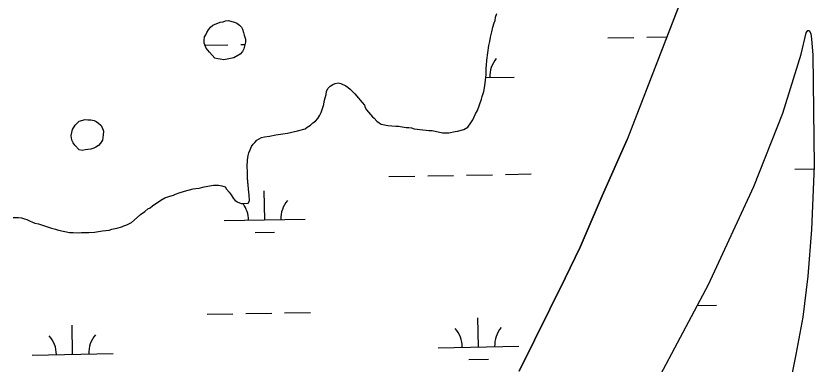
# Model space of a CAD drawing. Extents: x 3957609 to 3995875, y 234277 to 260273.
# Drawn here: x 3978041 to 3979028, y 257309 to 257739 of the extents above; entities that cross this region are included whole.
import ezdxf

# ---------------------------------------------------------------- set-up
doc = ezdxf.new("R2010")
doc.units = 0
doc.layers.add('V-TOPO-SHOR', color=7, linetype='Continuous')
doc.layers.add('V-WETL-SWMP', color=7, linetype='Continuous')

msp = doc.modelspace()

# ---------------------------------------------------------------- linework, layer by layer
at = {"layer": 'V-TOPO-SHOR'}
for points in [[(3978948.427, 258209.457), (3978948.239, 258203.671), (3978945.446, 258154.372), (3978942.832, 258112.138), (3978937.548, 258053.938), (3978924.357, 257975.643), (3978904.193, 257880.782), (3978893.121, 257836.121), (3978796.759, 257586.423)], [(3978583.939, 257596.267), (3978587.095, 257596.671), (3978594.984, 257598.661), (3978599.71, 257601.832), (3978603.647, 257606.972), (3978606.004, 257610.925), (3978609.143, 257618.035), (3978611.503, 257622.383), (3978616.598, 257636.209), (3978617.381, 257639.763), (3978619.338, 257645.688), (3978620.899, 257652.794), (3978622.445, 257666.614), (3978622.427, 257674.9), (3978622.814, 257678.058), (3978623.193, 257684.374), (3978625.91, 257702.536), (3978627.082, 257707.67), (3978627.858, 257712.803), (3978629.423, 257719.516), (3978630.592, 257725.439), (3978632.159, 257730.573), (3978633.334, 257733.34), (3978634.115, 257737.682), (3978635.681, 257742.027)], [(3978274.232, 257713.132), (3978275.803, 257715.897), (3978276.98, 257718.664), (3978278.946, 257721.826), (3978281.701, 257725.385), (3978284.458, 257727.759), (3978293.526, 257731.333), (3978297.077, 257731.736), (3978300.231, 257732.928), (3978303.387, 257733.33), (3978311.286, 257731.376), (3978314.051, 257730.198), (3978317.611, 257727.839), (3978319.984, 257725.478), (3978321.174, 257722.717), (3978322.368, 257718.772), (3978323.167, 257715.223), (3978324.756, 257710.49), (3978324.766, 257706.544), (3978322.811, 257698.647), (3978321.242, 257695.089), (3978318.092, 257691.925), (3978310.602, 257687.565), (3978297.981, 257684.774), (3978293.637, 257685.552), (3978290.479, 257685.939), (3978286.923, 257687.114), (3978280.198, 257694.203), (3978278.217, 257696.959), (3978276.239, 257699.323), (3978273.855, 257705.632), (3978273.847, 257709.184), (3978274.232, 257713.132)], [(3978817.19, 257256.789), (3978897.469, 257407.343), (3978953.523, 257528.186), (3978989.189, 257619.15), (3979011.731, 257691.727), (3979018.127, 257718.279), (3979020.288, 257721.189), (3979021.824, 257721.185), (3979023.655, 257717.644), (3979024.703, 257710.572), (3979026.477, 257691.21), (3979027.812, 257553.72), (3979024.605, 257475.081), (3979020.245, 257417.338), (3979013.761, 257366.822), (3979005.143, 257320.615), (3978995.284, 257271.493)], [(3978174.55, 257479.64), (3978178.099, 257480.832), (3978184.011, 257484.002), (3978190.706, 257489.939), (3978195.038, 257493.503), (3978200.553, 257497.461), (3978204.098, 257500.628), (3978206.859, 257501.82), (3978210.009, 257504.589), (3978220.255, 257511.322), (3978224.984, 257514.097), (3978231.294, 257516.481), (3978235.631, 257517.675), (3978238.392, 257518.865), (3978242.73, 257520.454), (3978249.433, 257522.445), (3978260.082, 257525.232), (3978263.238, 257525.636), (3978267.578, 257526.435), (3978273.89, 257528.03), (3978285.33, 257530.031), (3978291.644, 257530.045), (3978295.595, 257529.267), (3978299.543, 257527.696), (3978301.524, 257524.939), (3978304.69, 257521.394), (3978307.068, 257517.847), (3978309.443, 257513.907), (3978311.819, 257511.546), (3978314.586, 257509.182), (3978319.327, 257507.22), (3978322.878, 257507.23), (3978328.008, 257507.638), (3978329.581, 257510.403), (3978329.563, 257517.903), (3978328.766, 257521.059), (3978327.144, 257538.815), (3978327.126, 257546.312), (3978326.714, 257553.022), (3978327.486, 257560.917), (3978328.262, 257566.444), (3978329.043, 257569.998), (3978330.611, 257573.555), (3978332.18, 257577.899), (3978334.146, 257580.666), (3978336.512, 257582.646), (3978338.873, 257585.415), (3978341.63, 257587.393), (3978344.784, 257588.98), (3978348.335, 257589.777), (3978354.647, 257590.582), (3978362.536, 257592.179), (3978376.738, 257594.189), (3978388.967, 257596.98), (3978398.433, 257599.765), (3978401.192, 257601.746), (3978405.132, 257604.123), (3978408.282, 257606.894), (3978411.436, 257608.875), (3978414.188, 257612.434), (3978416.943, 257616.387), (3978418.512, 257619.942), (3978421.647, 257629.818), (3978422.032, 257633.371), (3978423.206, 257638.11), (3978424.379, 257642.058), (3978425.159, 257645.614), (3978426.728, 257649.562), (3978429.485, 257652.333), (3978432.639, 257654.314), (3978435.793, 257655.506), (3978439.342, 257656.302), (3978442.895, 257655.522), (3978448.824, 257652.774), (3978451.591, 257650.808), (3978454.36, 257648.446), (3978459.898, 257642.935), (3978469.001, 257632.3), (3978471.772, 257628.755), (3978472.964, 257625.996), (3978474.549, 257623.235), (3978481.674, 257614.57), (3978484.045, 257612.602), (3978487.212, 257609.057), (3978489.979, 257607.091), (3978492.745, 257605.518), (3978500.645, 257603.564), (3978510.514, 257602.8), (3978514.458, 257602.809), (3978518.409, 257602.028), (3978523.541, 257601.252), (3978526.697, 257601.26), (3978530.25, 257600.873), (3978533.41, 257599.698), (3978544.07, 257598.538), (3978548.414, 257597.76), (3978551.572, 257597.373), (3978555.519, 257597.383), (3978568.548, 257594.651), (3978576.048, 257594.67), (3978583.939, 257596.267)], [(3978111.113, 257598.678), (3978114.257, 257604.209), (3978118.981, 257608.957), (3978126.477, 257610.949), (3978130.028, 257610.562), (3978133.581, 257610.57), (3978137.53, 257609.79), (3978140.295, 257608.615), (3978143.064, 257606.647), (3978145.831, 257604.285), (3978147.811, 257601.133), (3978149.4, 257596.796), (3978149.017, 257592.059), (3978148.63, 257588.901), (3978147.85, 257585.741), (3978145.491, 257581.79), (3978143.129, 257579.021), (3978139.977, 257577.041), (3978137.217, 257575.849), (3978133.667, 257574.657), (3978129.723, 257573.856), (3978126.567, 257573.455), (3978123.018, 257572.658), (3978119.067, 257573.831), (3978113.923, 257579.345), (3978111.942, 257582.103), (3978110.357, 257584.862), (3978109.56, 257588.018), (3978109.157, 257591.174), (3978111.113, 257598.678)], [(3978663.334, 257300.116), (3978720.252, 257415.042), (3978738.7, 257453.35), (3978765.762, 257516.924), (3978796.759, 257586.423)], [(3978037.571, 257489.964), (3978044.283, 257489.98), (3978047.836, 257489.593), (3978051.389, 257488.42), (3978054.549, 257487.637), (3978057.711, 257485.671), (3978061.267, 257484.1), (3978064.427, 257482.925), (3978068.77, 257482.147), (3978084.964, 257476.66), (3978089.703, 257475.486), (3978093.654, 257474.313), (3978107.078, 257471.583), (3978111.815, 257471.593), (3978118.527, 257471.214), (3978122.078, 257471.62), (3978131.155, 257471.64), (3978138.257, 257472.052), (3978148.12, 257473.656), (3978156.406, 257474.464), (3978159.56, 257475.656), (3978165.872, 257476.855), (3978171.789, 257478.448), (3978174.55, 257479.64)]]:
    msp.add_lwpolyline(points, dxfattribs=at)
at = {"layer": 'V-WETL-SWMP'}
for p, q in [((3978893.121, 257836.121), (3978796.758, 257586.423)), ((3978634.114, 257737.682), (3978635.682, 257742.027)), ((3978632.158, 257730.573), (3978633.335, 257733.339)), ((3978633.335, 257733.339), (3978634.114, 257737.682)), ((3978629.422, 257719.516), (3978630.592, 257725.439)), ((3978630.592, 257725.439), (3978632.158, 257730.573)), ((3978627.082, 257707.67), (3978627.859, 257712.802)), ((3978627.859, 257712.802), (3978629.422, 257719.516)), ((3978773.027, 257712.047), (3978805.022, 257712.629)), ((3978821.02, 257712.92), (3978845.749, 257713.369)), ((3978274.853, 257702.989), (3978303.197, 257703.504)), ((3978319.194, 257703.795), (3978324.108, 257703.884)), ((3978623.192, 257684.375), (3978625.911, 257702.536)), ((3978625.911, 257702.536), (3978627.082, 257707.67)), ((3978622.813, 257678.059), (3978623.192, 257684.375)), ((3978622.426, 257674.901), (3978622.813, 257678.059)), ((3978622.446, 257666.613), (3978622.426, 257674.901)), ((3978620.9, 257652.795), (3978622.446, 257666.613)), ((3978622.027, 257662.864), (3978656.827, 257663.496)), ((3978426.729, 257649.563), (3978429.485, 257652.333)), ((3978429.485, 257652.333), (3978432.638, 257654.314)), ((3978432.638, 257654.314), (3978435.792, 257655.505)), ((3978435.792, 257655.505), (3978439.342, 257656.303)), ((3978439.342, 257656.303), (3978442.896, 257655.522)), ((3978442.896, 257655.522), (3978448.823, 257652.774)), ((3978448.823, 257652.774), (3978451.59, 257650.807)), ((3978619.339, 257645.687), (3978620.9, 257652.795)), ((3978423.205, 257638.109), (3978424.379, 257642.059)), ((3978424.379, 257642.059), (3978425.16, 257645.613)), ((3978425.16, 257645.613), (3978426.729, 257649.563)), ((3978451.59, 257650.807), (3978454.359, 257648.446)), ((3978454.359, 257648.446), (3978459.898, 257642.934)), ((3978459.898, 257642.934), (3978469.001, 257632.3)), ((3978617.38, 257639.763), (3978619.339, 257645.687)), ((3978421.646, 257629.817), (3978422.032, 257633.37)), ((3978422.032, 257633.37), (3978423.205, 257638.109)), ((3978469.001, 257632.3), (3978471.772, 257628.754)), ((3978611.502, 257622.383), (3978616.599, 257636.209)), ((3978616.599, 257636.209), (3978617.38, 257639.763)), ((3978418.512, 257619.943), (3978421.646, 257629.817)), ((3978471.772, 257628.754), (3978472.963, 257625.995)), ((3978472.963, 257625.995), (3978474.548, 257623.236)), ((3978474.548, 257623.236), (3978481.673, 257614.57)), ((3978609.144, 257618.036), (3978611.502, 257622.383)), ((3978411.435, 257608.875), (3978414.189, 257612.434)), ((3978414.189, 257612.434), (3978416.942, 257616.387)), ((3978416.942, 257616.387), (3978418.512, 257619.943)), ((3978481.673, 257614.57), (3978484.046, 257612.602)), ((3978484.046, 257612.602), (3978487.212, 257609.058)), ((3978606.004, 257610.924), (3978609.144, 257618.036)), ((3978401.191, 257601.746), (3978405.132, 257604.124)), ((3978405.132, 257604.124), (3978408.282, 257606.894)), ((3978408.282, 257606.894), (3978411.435, 257608.875)), ((3978487.212, 257609.058), (3978489.979, 257607.091)), ((3978489.979, 257607.091), (3978492.746, 257605.519)), ((3978492.746, 257605.519), (3978500.644, 257603.565)), ((3978500.644, 257603.565), (3978510.513, 257602.8)), ((3978510.513, 257602.8), (3978514.459, 257602.809)), ((3978514.459, 257602.809), (3978518.408, 257602.029)), ((3978599.711, 257601.831), (3978603.646, 257606.972)), ((3978603.646, 257606.972), (3978606.004, 257610.924)), ((3978362.536, 257592.18), (3978376.739, 257594.188)), ((3978376.739, 257594.188), (3978388.967, 257596.98)), ((3978388.967, 257596.98), (3978398.433, 257599.766)), ((3978398.433, 257599.766), (3978401.191, 257601.746)), ((3978518.408, 257602.029), (3978523.541, 257601.252)), ((3978523.541, 257601.252), (3978526.698, 257601.26)), ((3978526.698, 257601.26), (3978530.251, 257600.874)), ((3978530.251, 257600.874), (3978533.411, 257599.698)), ((3978533.411, 257599.698), (3978544.07, 257598.539)), ((3978544.07, 257598.539), (3978548.414, 257597.761)), ((3978548.414, 257597.761), (3978551.572, 257597.373)), ((3978551.572, 257597.373), (3978555.519, 257597.383)), ((3978555.519, 257597.383), (3978568.549, 257594.652)), ((3978568.549, 257594.652), (3978576.048, 257594.67)), ((3978576.048, 257594.67), (3978583.938, 257596.268)), ((3978583.938, 257596.268), (3978587.094, 257596.67)), ((3978587.094, 257596.67), (3978594.983, 257598.662)), ((3978594.983, 257598.662), (3978599.711, 257601.831)), ((3978334.147, 257580.666), (3978336.511, 257582.645)), ((3978336.511, 257582.645), (3978338.872, 257585.414)), ((3978338.872, 257585.414), (3978341.63, 257587.394)), ((3978341.63, 257587.394), (3978344.783, 257588.98)), ((3978344.783, 257588.98), (3978348.334, 257589.778)), ((3978348.334, 257589.778), (3978354.646, 257590.583)), ((3978354.646, 257590.583), (3978362.536, 257592.18)), ((3978796.758, 257586.423), (3978765.763, 257516.923)), ((3978329.042, 257569.998), (3978330.612, 257573.554)), ((3978330.612, 257573.554), (3978332.181, 257577.899)), ((3978332.181, 257577.899), (3978334.147, 257580.666)), ((3978327.486, 257560.917), (3978328.262, 257566.444)), ((3978328.262, 257566.444), (3978329.042, 257569.998)), ((3978326.715, 257553.021), (3978327.486, 257560.917)), ((3978327.126, 257546.313), (3978326.715, 257553.021)), ((3978327.144, 257538.814), (3978327.126, 257546.313)), ((3978646.168, 257543.212), (3978678.163, 257543.794)), ((3979004.017, 257549.719), (3979027.667, 257550.149)), ((3978328.766, 257521.058), (3978327.144, 257538.814)), ((3978502.192, 257540.594), (3978534.186, 257541.176)), ((3978550.184, 257541.466), (3978582.178, 257542.048)), ((3978598.176, 257542.339), (3978630.171, 257542.921)), ((3978249.433, 257522.445), (3978260.083, 257525.233)), ((3978260.083, 257525.233), (3978263.239, 257525.635)), ((3978263.239, 257525.635), (3978267.579, 257526.435)), ((3978267.579, 257526.435), (3978273.89, 257528.029)), ((3978273.89, 257528.029), (3978285.33, 257530.03)), ((3978285.33, 257530.03), (3978291.645, 257530.045)), ((3978291.645, 257530.045), (3978295.594, 257529.266)), ((3978295.594, 257529.266), (3978299.544, 257527.696)), ((3978299.544, 257527.696), (3978301.524, 257524.939)), ((3978301.524, 257524.939), (3978304.69, 257521.394)), ((3978220.254, 257511.323), (3978224.984, 257514.097)), ((3978224.984, 257514.097), (3978231.293, 257516.481)), ((3978231.293, 257516.481), (3978235.631, 257517.675)), ((3978235.631, 257517.675), (3978238.391, 257518.866)), ((3978238.391, 257518.866), (3978242.729, 257520.455)), ((3978242.729, 257520.455), (3978249.433, 257522.445)), ((3978304.69, 257521.394), (3978307.067, 257517.848)), ((3978307.067, 257517.848), (3978309.444, 257513.907)), ((3978309.444, 257513.907), (3978311.818, 257511.545)), ((3978329.563, 257517.902), (3978328.766, 257521.058)), ((3978329.581, 257510.403), (3978329.563, 257517.902)), ((3978348.548, 257487.05), (3978347.893, 257523.044)), ((3978765.763, 257516.923), (3978738.699, 257453.349)), ((3978206.858, 257501.819), (3978210.009, 257504.589)), ((3978210.009, 257504.589), (3978220.254, 257511.323)), ((3978311.818, 257511.545), (3978314.586, 257509.183)), ((3978314.586, 257509.183), (3978319.327, 257507.221)), ((3978319.327, 257507.221), (3978322.879, 257507.23)), ((3978322.879, 257507.23), (3978328.009, 257507.637)), ((3978328.009, 257507.637), (3978329.581, 257510.403)), ((3978195.038, 257493.502), (3978200.554, 257497.462)), ((3978200.554, 257497.462), (3978204.099, 257500.628)), ((3978204.099, 257500.628), (3978206.858, 257501.819)), ((3978037.572, 257489.964), (3978044.282, 257489.98)), ((3978044.282, 257489.98), (3978047.835, 257489.594)), ((3978047.835, 257489.594), (3978051.39, 257488.419)), ((3978051.39, 257488.419), (3978054.549, 257487.637)), ((3978054.549, 257487.637), (3978057.711, 257485.671)), ((3978057.711, 257485.671), (3978061.267, 257484.101)), ((3978061.267, 257484.101), (3978064.427, 257482.925)), ((3978178.098, 257480.831), (3978184.011, 257484.003)), ((3978184.011, 257484.003), (3978190.706, 257489.939)), ((3978190.706, 257489.939), (3978195.038, 257493.502)), ((3978298.556, 257486.141), (3978398.539, 257487.959)), ((3978064.427, 257482.925), (3978068.77, 257482.146)), ((3978068.77, 257482.146), (3978084.965, 257476.66)), ((3978084.965, 257476.66), (3978089.704, 257475.487)), ((3978089.704, 257475.487), (3978093.654, 257474.313)), ((3978093.654, 257474.313), (3978107.079, 257471.582)), ((3978148.12, 257473.655), (3978156.406, 257474.464)), ((3978156.406, 257474.464), (3978159.561, 257475.656)), ((3978159.561, 257475.656), (3978165.873, 257476.855)), ((3978165.873, 257476.855), (3978171.789, 257478.448)), ((3978171.789, 257478.448), (3978174.549, 257479.639)), ((3978174.549, 257479.639), (3978178.098, 257480.831)), ((3978107.079, 257471.582), (3978111.815, 257471.594)), ((3978111.815, 257471.594), (3978118.526, 257471.215)), ((3978118.526, 257471.215), (3978122.077, 257471.619)), ((3978122.077, 257471.619), (3978131.154, 257471.64)), ((3978131.154, 257471.64), (3978138.257, 257472.052)), ((3978138.257, 257472.052), (3978148.12, 257473.655)), ((3978336.83, 257471.403), (3978360.826, 257471.839)), ((3978738.699, 257453.349), (3978720.252, 257415.042)), ((3978720.252, 257415.042), (3978663.333, 257300.116)), ((3978883.597, 257381.327), (3978907.054, 257381.754)), ((3978277.25, 257370.302), (3978309.245, 257370.884)), ((3978325.243, 257371.175), (3978357.237, 257371.757)), ((3978373.235, 257372.048), (3978405.229, 257372.629)), ((3978612.883, 257329.967), (3978612.229, 257365.961)), ((3978111.058, 257320.843), (3978110.404, 257356.837)), ((3978562.891, 257329.058), (3978662.875, 257330.876)), ((3978061.066, 257319.934), (3978161.05, 257321.752)), ((3978601.166, 257314.321), (3978625.162, 257314.757))]:
    msp.add_line(p, q, dxfattribs=at)
for points in [[(3978273.846, 257709.184), (3978274.231, 257713.132), (3978275.803, 257715.898), (3978276.981, 257718.664), (3978278.947, 257721.826), (3978281.701, 257725.385), (3978284.458, 257727.759), (3978293.526, 257731.333), (3978297.078, 257731.736), (3978300.232, 257732.928), (3978303.388, 257733.33), (3978311.287, 257731.376), (3978314.052, 257730.199), (3978317.61, 257727.839), (3978319.984, 257725.477), (3978321.174, 257722.717), (3978322.368, 257718.773), (3978323.166, 257715.223), (3978324.756, 257710.491), (3978324.766, 257706.544), (3978322.811, 257698.646), (3978321.241, 257695.09), (3978318.091, 257691.925), (3978310.603, 257687.566), (3978297.98, 257684.773), (3978293.637, 257685.551), (3978290.479, 257685.938), (3978286.924, 257687.114), (3978280.197, 257694.202), (3978278.217, 257696.96), (3978276.238, 257699.323), (3978273.855, 257705.632)], [(3978109.158, 257591.173), (3978111.113, 257598.677), (3978114.257, 257604.21), (3978118.982, 257608.957), (3978126.476, 257610.949), (3978130.029, 257610.563), (3978133.581, 257610.571), (3978137.53, 257609.791), (3978140.295, 257608.614), (3978143.063, 257606.647), (3978145.831, 257604.286), (3978147.812, 257601.134), (3978149.401, 257596.796), (3978149.018, 257592.059), (3978148.631, 257588.901), (3978147.849, 257585.741), (3978145.491, 257581.789), (3978143.129, 257579.021), (3978139.977, 257577.04), (3978137.217, 257575.849), (3978133.668, 257574.656), (3978129.723, 257573.857), (3978126.567, 257573.455), (3978123.017, 257572.657), (3978119.067, 257573.832), (3978113.923, 257579.345), (3978111.943, 257582.103), (3978110.357, 257584.861), (3978109.561, 257588.017)]]:
    msp.add_lwpolyline(points, close=True, dxfattribs=at)
msp.add_lwpolyline([(3978817.189, 257256.788), (3978897.469, 257407.343), (3978953.523, 257528.186), (3978989.189, 257619.149), (3979011.731, 257691.726), (3979018.127, 257718.278), (3979020.288, 257721.189), (3979021.824, 257721.184), (3979023.655, 257717.644), (3979024.704, 257710.573), (3979026.476, 257691.211), (3979027.813, 257553.72), (3979024.605, 257475.081), (3979020.245, 257417.337), (3979013.761, 257366.821), (3979005.142, 257320.615), (3978995.283, 257271.494)], dxfattribs=at)
for centre, start, end in [((3978662.06, 257664.066), 140.269876, 181.813534), ((3978293.305, 257486.52), 0.269879, 35.979856), ((3978403.773, 257488.529), 140.269876, 181.813534), ((3978557.641, 257329.438), 0.269879, 41.813537), ((3978668.108, 257331.446), 140.269876, 181.813534), ((3978055.816, 257320.313), 0.269879, 41.813537), ((3978166.283, 257322.322), 140.269876, 181.813534)]:
    msp.add_arc(centre, 35.246, start, end, dxfattribs=at)

doc.saveas('drawing.dxf')
